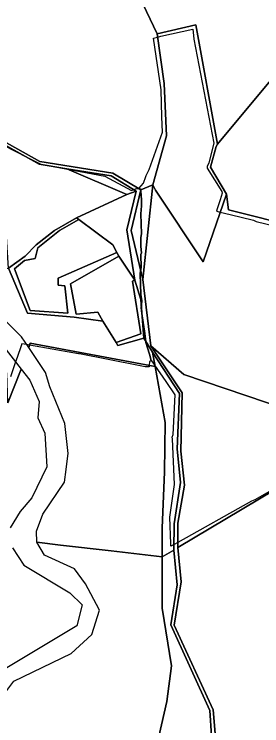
# Model space of a CAD drawing. Extents: x -477304 to -465429, y -1159113 to -1149210.
# Drawn here: x -468438 to -468197, y -1157477 to -1156781 of the extents above; entities that cross this region are included whole.
import ezdxf

# ---------------------------------------------------------------- set-up
doc = ezdxf.new("R2010")
doc.units = 0
doc.layers.add('BPEJ_s', color=7, linetype='Continuous')
doc.layers.add('PUPFL_s', color=7, linetype='Continuous')

msp = doc.modelspace()

# ---------------------------------------------------------------- linework, layer by layer
at = {"layer": 'BPEJ_s'}
for points in [[(-468448.32, -1156909.69), (-468425.88, -1156921.03), (-468412.36, -1156927.86), (-468403.17, -1156929.57), (-468386.26, -1156932.71), (-468373.94, -1156935), (-468349.77, -1156939.49), (-468323.97, -1156953.66), (-468321.63, -1156952.66), (-468319.96, -1156951.94), (-468317.02, -1156951.57), (-468316.78, -1156951.54), (-468314.31, -1156948.85), (-468312.12, -1156946.47), (-468309.87, -1156939.71), (-468309.59, -1156938.86), (-468306.63, -1156932.93), (-468293.73, -1156896.56), (-468294.11, -1156881.38), (-468294.78, -1156855.11), (-468302.25, -1156804.59), (-468298.36, -1156803.53), (-468295.21, -1156802.67), (-468264.09, -1156795.78), (-468263.7, -1156798.65), (-468263.07, -1156805.63), (-468243.4, -1156907.13), (-468248.26, -1156926.59), (-468249.95, -1156929.97), (-468249.95, -1156931.67), (-468235.78, -1156954.5), (-468235.36, -1156956.2), (-468237.38, -1156962.5), (-468240.23, -1156971.42), (-468240.95, -1156973.69), (-468237.18, -1156974.6), (-468227.54, -1156976.92), (-468204.7, -1156982.42), (-468202.16, -1156983.69), (-468175.08, -1156990.4)], [(-468173.82, -1157239.14), (-468203.43, -1157255.85), (-468206.81, -1157257.12), (-468278.67, -1157297.59), (-468282.37, -1157299.67), (-468285.4, -1157301.38), (-468285.48, -1157298.99), (-468286.33, -1157272.98), (-468281.89, -1157240.83), (-468283.93, -1157196.32), (-468284, -1157194.73), (-468283.15, -1157192.19), (-468281.25, -1157153.28), (-468290.02, -1157140.42), (-468301, -1157124.31), (-468301.53, -1157123.53), (-468303.94, -1157119.99), (-468304.51, -1157119.87), (-468306.42, -1157113.53), (-468309.8, -1157102.11), (-468309.93, -1157101.15), (-468311.3, -1157091.06), (-468313.35, -1157075.94), (-468313.65, -1157073.74), (-468314.45, -1157067.85), (-468314.25, -1157065.65), (-468313.82, -1157061.08), (-468314.66, -1157055.16), (-468315.3, -1157034.86), (-468314.92, -1157032.23), (-468314.45, -1157028.94), (-468314.66, -1157016.25), (-468314.03, -1157014.56), (-468314.87, -1157008.22), (-468314.87, -1156999.34), (-468314.24, -1156995.95), (-468314.66, -1156976.5), (-468314.03, -1156968.46), (-468314.26, -1156962.52), (-468314.59, -1156954.09), (-468314.64, -1156952.89), (-468314.66, -1156952.39), (-468316.78, -1156951.54), (-468314.31, -1156948.85), (-468312.12, -1156946.47), (-468309.87, -1156939.71), (-468309.59, -1156938.86), (-468306.63, -1156932.93), (-468293.73, -1156896.56), (-468294.11, -1156881.38), (-468294.78, -1156855.11), (-468302.25, -1156804.59), (-468298.36, -1156803.53), (-468295.21, -1156802.67), (-468264.09, -1156795.78), (-468263.7, -1156798.65), (-468263.07, -1156805.63), (-468243.4, -1156907.13), (-468248.26, -1156926.59), (-468249.95, -1156929.97), (-468249.95, -1156931.67), (-468235.78, -1156954.5), (-468235.36, -1156956.2), (-468237.38, -1156962.5), (-468240.23, -1156971.42), (-468240.95, -1156973.69), (-468237.18, -1156974.6), (-468227.54, -1156976.92), (-468204.7, -1156982.42), (-468202.16, -1156983.69), (-468175.08, -1156990.4)], [(-468448.32, -1156909.69), (-468425.88, -1156921.03), (-468412.36, -1156927.86), (-468403.17, -1156929.57), (-468386.26, -1156932.71), (-468373.94, -1156935), (-468349.77, -1156939.49), (-468323.97, -1156953.66), (-468321.63, -1156952.66), (-468319.96, -1156951.94), (-468317.02, -1156951.57), (-468316.78, -1156951.54), (-468314.66, -1156952.39), (-468314.64, -1156952.89), (-468314.59, -1156954.09), (-468314.26, -1156962.52), (-468314.03, -1156968.46), (-468314.66, -1156976.5)], [(-468314.66, -1156976.5), (-468314.24, -1156995.95), (-468314.87, -1156999.34), (-468314.87, -1157008.22), (-468314.03, -1157014.56), (-468314.66, -1157016.25), (-468314.45, -1157028.94), (-468314.92, -1157032.23), (-468315.3, -1157034.86), (-468314.66, -1157055.16), (-468313.82, -1157061.08), (-468314.25, -1157065.65), (-468314.45, -1157067.85), (-468313.65, -1157073.74), (-468313.35, -1157075.94), (-468311.3, -1157091.06), (-468309.93, -1157101.15), (-468309.8, -1157102.11), (-468306.42, -1157113.53), (-468304.51, -1157119.87), (-468306.2, -1157121.14), (-468306.5, -1157124.44), (-468306.55, -1157124.99), (-468306.63, -1157125.79), (-468308.75, -1157125.84), (-468310.45, -1157125.88), (-468317.12, -1157124.58), (-468374.72, -1157113.33), (-468375.54, -1157113.17), (-468423.35, -1157104.7), (-468426.13, -1157104.21), (-468426.31, -1157104.18), (-468430.88, -1157103.37), (-468431.21, -1157104.33), (-468431.61, -1157105.49), (-468435.52, -1157116.84), (-468436.97, -1157121.06), (-468442, -1157135.65)], [(-468303.94, -1157119.99), (-468304.51, -1157119.87), (-468306.2, -1157121.14), (-468306.5, -1157124.44), (-468306.55, -1157124.99), (-468306.63, -1157125.79), (-468308.75, -1157125.84), (-468310.45, -1157125.88), (-468317.12, -1157124.58), (-468374.72, -1157113.33), (-468375.54, -1157113.17), (-468423.35, -1157104.7), (-468426.13, -1157104.21), (-468426.31, -1157104.18), (-468430.88, -1157103.37), (-468431.21, -1157104.33), (-468431.61, -1157105.49), (-468435.52, -1157116.84), (-468436.97, -1157121.06), (-468442, -1157135.65)], [(-468173.82, -1157239.14), (-468203.43, -1157255.85), (-468206.81, -1157257.12), (-468278.67, -1157297.59), (-468282.37, -1157299.67), (-468285.4, -1157301.38), (-468285.48, -1157298.99), (-468286.33, -1157272.98), (-468281.89, -1157240.83), (-468283.93, -1157196.32), (-468284, -1157194.73), (-468283.15, -1157192.19), (-468281.25, -1157153.28), (-468290.02, -1157140.42), (-468301, -1157124.31), (-468301.53, -1157123.53), (-468303.94, -1157119.99)]]:
    msp.add_lwpolyline(points, dxfattribs=at)
at = {"layer": 'PUPFL_s'}
for points in [[(-468464.25, -1156466.45), (-468437.9, -1156477.87), (-468419.96, -1156478.04), (-468426.62, -1156486.89), (-468425.96, -1156493.9), (-468420.29, -1156505.13), (-468414.61, -1156528), (-468379.5, -1156564.49), (-468369.09, -1156597.36), (-468344.36, -1156698.28), (-468322.82, -1156749.5), (-468298.82, -1156800.34), (-468291.89, -1156848.8), (-468289.54, -1156900.18), (-468303.18, -1156948.13), (-468314.74, -1156952.93), (-468342.09, -1156936.7), (-468413.39, -1156925.05), (-468451.17, -1156903.94)], [(-468068.77, -1156779.62), (-468072.23, -1156788.06), (-468085.07, -1156797.27), (-468113.68, -1156813.72), (-468143.04, -1156836.57), (-468186.52, -1156844.07), (-468239.98, -1156908.34), (-468261.18, -1156791.58), (-468298.82, -1156800.34), (-468322.82, -1156749.5)], [(-468451.17, -1156903.94), (-468413.39, -1156925.05), (-468342.09, -1156936.7), (-468314.74, -1156952.93), (-468324.32, -1156992.63), (-468312.91, -1157040.7), (-468304.88, -1157105.38), (-468274.3, -1157151.36), (-468275.62, -1157208.49), (-468272.1, -1157241.47), (-468278.54, -1157278.75), (-468278.71, -1157302.59), (-468275.4, -1157336.24), (-468282.34, -1157378.36), (-468244.11, -1157461.24), (-468242.13, -1157484.39)], [(-468245.85, -1157486.6), (-468247.39, -1157462.06), (-468285.56, -1157378.17), (-468279.26, -1157338.99), (-468282.42, -1157305.24), (-468282.21, -1157279.55), (-468276.11, -1157239.13), (-468279.19, -1157206.04), (-468276.99, -1157151.93), (-468303.52, -1157111.6), (-468311.87, -1157097.98), (-468314.65, -1157060.15), (-468320.45, -1157041.18), (-468328.35, -1156992.01), (-468319.27, -1156954.1), (-468343.65, -1156939.23), (-468387.05, -1156932.37), (-468414.08, -1156927.67), (-468451.58, -1156906.56)], [(-468444.62, -1157161.21), (-468431.5, -1157128.15), (-468423.07, -1157139.08), (-468413.88, -1157159.67), (-468415.14, -1157175.92), (-468408.32, -1157190.73), (-468406.55, -1157223.66), (-468421.03, -1157254.05), (-468432.53, -1157267.44), (-468442.34, -1157283.49)], [(-468242.13, -1157484.39), (-468244.11, -1157461.24), (-468282.34, -1157378.36), (-468275.4, -1157336.24), (-468278.71, -1157302.59), (-468153.12, -1157227.73), (-468131.62, -1157181.23), (-467982.46, -1157214.98), (-467969.94, -1157253.12), (-468017.22, -1157307.96), (-468007.2, -1157333.68), (-468093.4, -1157352.79), (-468137.18, -1157345.49), (-468156.89, -1157346.37), (-468156.78, -1157359.31), (-468160.74, -1157400.12), (-468170.04, -1157512.23)], [(-468473.01, -1157504.83), (-468463.9, -1157473.88), (-468447.64, -1157445.09), (-468438.73, -1157433.36), (-468382.64, -1157406.05), (-468362.72, -1157387.53), (-468354.96, -1157363.84), (-468363.46, -1157347.75), (-468368.77, -1157338.15), (-468379.42, -1157323.31), (-468408.76, -1157310.07), (-468416.21, -1157297.51), (-468393.29, -1157300.16), (-468343.62, -1157305.89), (-468293.95, -1157311.63), (-468294.03, -1157361.86), (-468284.83, -1157418.12), (-468289.29, -1157453.2), (-468319.07, -1157582.77)], [(-468440.18, -1157302.82), (-468429.01, -1157319.78), (-468383.99, -1157346.81), (-468372.12, -1157358.53), (-468377.33, -1157379.03), (-468447.32, -1157421.32)]]:
    msp.add_lwpolyline(points, dxfattribs=at)
for points in [[(-468231.17, -1156957.23), (-468254.05, -1157023.38), (-468300.38, -1156953.37), (-468303.18, -1156948.13), (-468289.54, -1156900.18), (-468291.89, -1156848.8), (-468298.82, -1156800.34), (-468261.18, -1156791.58), (-468239.98, -1156908.34), (-468241.18, -1156910.36), (-468246.82, -1156930.59)], [(-468093.3, -1157006.63), (-468229.06, -1156972.46), (-468231.17, -1156957.23), (-468246.82, -1156930.59), (-468241.18, -1156910.36), (-468239.98, -1156908.34), (-468186.52, -1156844.07), (-468143.04, -1156836.57), (-468113.68, -1156813.72), (-468085.07, -1156797.27), (-468072.23, -1156788.06), (-468070.09, -1156788.33), (-468072.47, -1156805.19), (-468076.86, -1156820.52), (-468076.96, -1156826.12), (-468077.17, -1156866.38), (-468073.43, -1156892.59), (-468066.5, -1156922.88), (-468062.01, -1156929.16), (-468086.89, -1156959.71)], [(-468387.05, -1156932.37), (-468328.3, -1156957.59), (-468377.64, -1156980.36), (-468398.91, -1156992.53), (-468416.86, -1157006.77), (-468427.59, -1157017.67), (-468443.84, -1157029.36), (-468451.58, -1156906.56), (-468414.08, -1156927.67)], [(-468328.3, -1156957.59), (-468387.05, -1156932.37), (-468343.65, -1156939.23), (-468319.27, -1156954.1)], [(-468303.18, -1156948.13), (-468312.91, -1157040.7), (-468324.32, -1156992.63), (-468314.74, -1156952.93)], [(-468303.18, -1156948.13), (-468300.38, -1156953.37), (-468254.05, -1157023.38), (-468231.17, -1156957.23), (-468229.06, -1156972.46), (-468093.3, -1157006.63), (-468117.24, -1157068.52), (-468130.15, -1157131.85), (-468131.62, -1157181.23), (-468272.91, -1157133.32), (-468304.88, -1157105.38), (-468312.91, -1157040.7)], [(-468328.35, -1156992.01), (-468320.45, -1157041.18), (-468336.09, -1157017.58), (-468338.26, -1157014.31), (-468341.95, -1157006.52), (-468375.33, -1156982.05), (-468377.64, -1156980.36), (-468328.3, -1156957.59), (-468319.27, -1156954.1)], [(-468438.08, -1157030.12), (-468422.86, -1157070.92), (-468385.95, -1157073.34), (-468389.06, -1157046.66), (-468395.42, -1157046.19), (-468395.42, -1157039.15), (-468338.26, -1157014.31), (-468336.09, -1157017.58), (-468383.56, -1157044.74), (-468377.89, -1157074.53), (-468356.73, -1157072.63), (-468351.75, -1157081.19), (-468379.98, -1157077.33), (-468425.51, -1157073.6), (-468443.84, -1157029.36), (-468427.59, -1157017.67), (-468416.86, -1157006.77), (-468398.91, -1156992.53), (-468377.64, -1156980.36), (-468375.33, -1156982.05), (-468394.21, -1156992.7), (-468415.21, -1157009.52), (-468417.9, -1157019.93), (-468428.22, -1157022.08)], [(-468394.21, -1156992.7), (-468375.33, -1156982.05), (-468341.95, -1157006.52), (-468338.26, -1157014.31), (-468395.42, -1157039.15), (-468395.42, -1157046.19), (-468389.06, -1157046.66), (-468385.95, -1157073.34), (-468422.86, -1157070.92), (-468438.08, -1157030.12), (-468428.22, -1157022.08), (-468417.9, -1157019.93), (-468415.21, -1157009.52)], [(-468322.96, -1157042.09), (-468314.59, -1157093.74), (-468338.87, -1157102.15), (-468351.75, -1157081.19), (-468356.73, -1157072.63), (-468377.89, -1157074.53), (-468383.56, -1157044.74), (-468336.09, -1157017.58), (-468320.45, -1157041.18)], [(-468425.51, -1157073.6), (-468379.98, -1157077.33), (-468351.75, -1157081.19), (-468338.87, -1157102.15), (-468337.1, -1157105.03), (-468311.87, -1157097.98), (-468303.52, -1157111.6), (-468300.76, -1157125.5), (-468422.75, -1157102.91), (-468424.15, -1157107.12), (-468431.28, -1157096.66), (-468462.06, -1157065.92), (-468478.41, -1157040.73), (-468480.86, -1157035.74), (-468443.84, -1157029.36)], [(-468311.87, -1157097.98), (-468337.1, -1157105.03), (-468338.87, -1157102.15), (-468314.59, -1157093.74), (-468322.96, -1157042.09), (-468320.45, -1157041.18), (-468314.65, -1157060.15)], [(-468469.03, -1157130.96), (-468528.07, -1157129.56), (-468570.99, -1157124.93), (-468583.03, -1157111.3), (-468449.36, -1157105.01), (-468431.5, -1157128.15), (-468444.62, -1157161.21), (-468445.62, -1157131.87)], [(-468422.75, -1157102.91), (-468300.76, -1157125.5), (-468290.94, -1157180.21), (-468291.57, -1157228.45), (-468294.05, -1157283.73), (-468293.95, -1157311.63), (-468343.62, -1157305.89), (-468393.29, -1157300.16), (-468416.21, -1157297.51), (-468416.6, -1157286.49), (-468410.27, -1157269.95), (-468389.32, -1157238.67), (-468387.69, -1157226.23), (-468386.3, -1157215.65), (-468385.69, -1157210.66), (-468388.88, -1157181.37), (-468403.58, -1157145.63), (-468407.66, -1157131.31), (-468424.15, -1157107.12)], [(-468272.1, -1157241.47), (-468275.62, -1157208.49), (-468274.3, -1157151.36), (-468304.88, -1157105.38), (-468272.91, -1157133.32), (-468131.62, -1157181.23), (-468153.12, -1157227.73), (-468278.71, -1157302.59), (-468278.54, -1157278.75)], [(-468303.52, -1157111.6), (-468276.99, -1157151.93), (-468279.19, -1157206.04), (-468276.11, -1157239.13), (-468282.21, -1157279.55), (-468282.42, -1157305.24), (-468293.95, -1157311.63), (-468294.05, -1157283.73), (-468291.57, -1157228.45), (-468290.94, -1157180.21), (-468300.76, -1157125.5)], [(-468289.29, -1157453.2), (-468284.83, -1157418.12), (-468294.03, -1157361.86), (-468293.95, -1157311.63), (-468282.42, -1157305.24), (-468279.26, -1157338.99), (-468285.56, -1157378.17), (-468247.39, -1157462.06), (-468245.85, -1157486.6), (-468251.54, -1157513.58), (-468261.59, -1157550.39), (-468265.91, -1157574.45), (-468295.16, -1157689.51), (-468308.35, -1157732.6), (-468304.33, -1157757.82), (-468323.27, -1157812.64), (-468317.86, -1157765.73), (-468312.14, -1157716.05), (-468315.4, -1157654.41), (-468318.83, -1157589.5), (-468319.07, -1157582.77)]]:
    msp.add_lwpolyline(points, close=True, dxfattribs=at)

doc.saveas('drawing.dxf')
